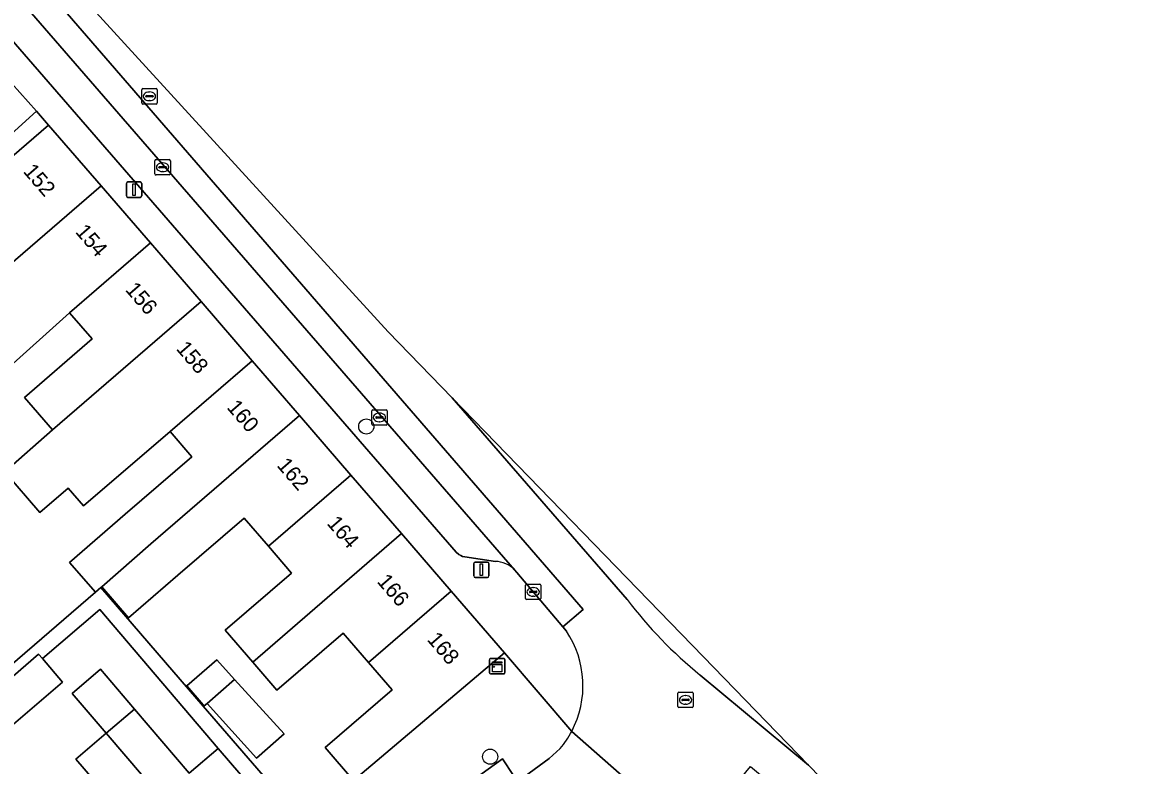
# Model space of a CAD drawing. Extents: x 161881 to 162523, y 381678 to 382381.
# Drawn here: x 162292.2 to 162365, y 381969.2 to 382017.3 of the extents above; entities that cross this region are included whole.
import ezdxf

# ---------------------------------------------------------------- set-up
doc = ezdxf.new("R2010")
doc.units = 0
for name, color, linetype in [('IMGEO_Boom', 7, 'Continuous'), ('IMGEO_Erf', 7, 'Continuous'), ('IMGEO_Kast', 7, 'Continuous'), ('IMGEO_Kolk', 7, 'Continuous'), ('IMGEO_Lichtmast', 7, 'Continuous'), ('IMGEO_Pand', 7, 'Continuous'), ('IMGEO_Pand_nummerreeks', 7, 'Continuous'), ('IMGEO_Parkeervlak_open', 7, 'Continuous'), ('IMGEO_Rijbaan_lokaal_gesloten', 7, 'Continuous'), ('IMGEO_Rijbaan_lokaal_open', 7, 'Continuous'), ('IMGEO_Rioolput', 7, 'Continuous'), ('IMGEO_Voetpad_open', 7, 'Continuous')]:
    doc.layers.add(name, color=color, linetype=linetype)

msp = doc.modelspace()

# ---------------------------------------------------------------- linework, layer by layer
at = {"layer": 'IMGEO_Boom'}
for centre in [(162314.479, 381991.125), (162322.501, 381969.752)]:
    msp.add_circle(centre, 0.489, dxfattribs=at)
at = {"layer": 'IMGEO_Erf'}
for points in [[(162291.417, 381975.628), (162296.949, 381980.401), (162295.272, 381982.33), (162298.868, 381985.456), (162303.176, 381989.169), (162301.777, 381990.792), (162296.169, 381985.978), (162295.174, 381987.137), (162293.338, 381985.561), (162291.079, 381988.192), (162294.156, 381990.911), (162292.348, 381993.009), (162296.731, 381996.786), (162295.266, 381998.486), (162290.967, 381994.621)], [(162292.088, 381966.633), (162295.619, 381962.502), (162297.478, 381964.09), (162299.159, 381965.527), (162295.682, 381969.596), (162297.638, 381971.267), (162295.433, 381973.846), (162297.264, 381975.409), (162299.468, 381972.83), (162303.014, 381968.681), (162304.897, 381970.29), (162297.224, 381979.274), (162293.506, 381976.098), (162294.812, 381974.571), (162291.175, 381971.46)]]:
    msp.add_lwpolyline(points, dxfattribs=at)
for points in [[(162309.634, 381981.633), (162308.138, 381983.369), (162306.563, 381985.197), (162302.275, 381981.502), (162299.079, 381978.748), (162297.352, 381980.751), (162297.298, 381980.704), (162303.518, 381973.503), (162310.436, 381965.492), (162313.652, 381968.207), (162311.813, 381970.336), (162316.149, 381974.073), (162314.626, 381975.841), (162312.982, 381977.748), (162308.692, 381974.051), (162307.124, 381975.871), (162305.344, 381977.936)], [(162309.163, 381971.228), (162307.377, 381969.654), (162304.178, 381973.19), (162303.982, 381973.036), (162303.921, 381973.106), (162302.861, 381974.336), (162304.805, 381976.012), (162305.953, 381974.752)]]:
    msp.add_lwpolyline(points, close=True, dxfattribs=at)
at = {"layer": 'IMGEO_Kast'}
for p, q in [((162322.46, 381975.185), (162322.46, 381976.026)), ((162322.46, 381976.026), (162322.46, 381975.185)), ((162322.535, 381976.11), (162323.376, 381976.11)), ((162323.376, 381976.11), (162322.535, 381976.11)), ((162323.46, 381976.035), (162323.46, 381975.194)), ((162323.46, 381975.194), (162323.46, 381976.035)), ((162323.385, 381975.11), (162322.544, 381975.11)), ((162322.544, 381975.11), (162323.385, 381975.11))]:
    msp.add_line(p, q, dxfattribs=at)
for points in [[(162322.655, 381975.9), (162323.255, 381975.9), (162323.255, 381975.815), (162322.655, 381975.815), (162322.655, 381975.9)], [(162322.655, 381975.725), (162323.255, 381975.725), (162323.255, 381975.236), (162322.655, 381975.236), (162322.655, 381975.725)]]:
    msp.add_lwpolyline(points, dxfattribs=at)
msp.add_circle((162322.739, 381975.574), 0.0377, dxfattribs=at)
for centre, start, end in [((162322.538, 381976.032), 92.4484, 184.28452), ((162322.538, 381976.032), 92.4484, 184.28452), ((162323.382, 381976.032), 2.4484, 94.28452), ((162323.382, 381976.032), 2.4484, 94.28452), ((162322.538, 381975.188), 182.4484, 274.28452), ((162322.538, 381975.188), 182.4484, 274.28452), ((162323.382, 381975.188), 272.4484, 4.28452), ((162323.382, 381975.188), 272.4484, 4.28452)]:
    msp.add_arc(centre, 0.0779, start, end, dxfattribs=at)
at = {"layer": 'IMGEO_Kolk'}
for p, q in [((162300.791, 382007.475), (162300.791, 382008.327)), ((162300.866, 382008.401), (162301.718, 382008.401)), ((162301.05, 382007.895), (162301.05, 382007.907)), ((162301.488, 382007.858), (162301.09, 382007.858)), ((162301.093, 382007.944), (162301.491, 382007.944)), ((162301.279, 382008.181), (162301.304, 382008.181)), ((162301.534, 382007.907), (162301.534, 382007.895)), ((162301.792, 382008.327), (162301.792, 382007.475)), ((162301.718, 382007.401), (162300.866, 382007.401)), ((162301.302, 382007.621), (162301.277, 382007.621)), ((162314.831, 381991.282), (162314.831, 381992.134)), ((162314.906, 381992.208), (162315.758, 381992.208)), ((162315.09, 381991.702), (162315.09, 381991.714)), ((162315.133, 381991.751), (162315.531, 381991.751)), ((162315.319, 381991.988), (162315.344, 381991.988)), ((162315.574, 381991.714), (162315.574, 381991.702)), ((162315.832, 381992.134), (162315.832, 381991.282)), ((162315.758, 381991.208), (162314.906, 381991.208)), ((162315.528, 381991.665), (162315.13, 381991.665)), ((162315.342, 381991.428), (162315.317, 381991.428)), ((162324.785, 381979.992), (162324.785, 381980.844)), ((162324.86, 381980.918), (162325.712, 381980.918)), ((162325.786, 381980.844), (162325.786, 381979.992)), ((162325.044, 381980.412), (162325.044, 381980.424)), ((162325.482, 381980.375), (162325.084, 381980.375)), ((162325.087, 381980.461), (162325.485, 381980.461)), ((162325.296, 381980.138), (162325.271, 381980.138)), ((162325.273, 381980.698), (162325.298, 381980.698)), ((162325.528, 381980.424), (162325.528, 381980.412)), ((162325.712, 381979.918), (162324.86, 381979.918))]:
    msp.add_line(p, q, dxfattribs=at)
for points in [[(162300.791, 382007.475), (162300.791, 382008.327)], [(162300.866, 382008.401), (162301.718, 382008.401)], [(162301.792, 382008.327), (162301.792, 382007.475)], [(162301.718, 382007.401), (162300.866, 382007.401)], [(162314.831, 381991.282), (162314.831, 381992.134)], [(162314.906, 381992.208), (162315.758, 381992.208)], [(162315.832, 381992.134), (162315.832, 381991.282)], [(162315.758, 381991.208), (162314.906, 381991.208)], [(162324.785, 381979.992), (162324.785, 381980.844)], [(162324.86, 381980.918), (162325.712, 381980.918)], [(162325.786, 381980.844), (162325.786, 381979.992)], [(162325.712, 381979.918), (162324.86, 381979.918)]]:
    msp.add_lwpolyline(points, dxfattribs=at)
for centre, radius, start, end in [((162300.868, 382008.325), 0.0765, 91.55205, 178.44795), ((162300.868, 382008.325), 0.0765, 91.55205, 178.44795), ((162301.09, 382007.904), 0.0403, 85.87752, 175.75265), ((162301.087, 382007.894), 0.0366, 178.93798, 274.71019), ((162301.491, 382007.901), 0.043, 264.86636, 352.45326), ((162301.495, 382007.906), 0.0386, 1.73085, 96.63898), ((162301.716, 382008.325), 0.0765, 1.55205, 88.44795), ((162301.716, 382008.325), 0.0765, 1.55205, 88.44795), ((162300.868, 382007.477), 0.0765, 181.55205, 268.44795), ((162300.868, 382007.477), 0.0765, 181.55205, 268.44795), ((162301.716, 382007.477), 0.0765, 271.55205, 358.44795), ((162301.716, 382007.477), 0.0765, 271.55205, 358.44795), ((162314.908, 381992.132), 0.0765, 91.55205, 178.44795), ((162314.908, 381992.132), 0.0765, 91.55205, 178.44795), ((162315.13, 381991.711), 0.0403, 85.87752, 175.75265), ((162315.127, 381991.701), 0.0366, 178.93798, 274.71019), ((162315.531, 381991.708), 0.043, 264.86636, 352.45326), ((162315.535, 381991.713), 0.0386, 1.73085, 96.63898), ((162315.756, 381992.132), 0.0765, 1.55205, 88.44795), ((162315.756, 381992.132), 0.0765, 1.55205, 88.44795), ((162314.908, 381991.284), 0.0765, 181.55205, 268.44795), ((162314.908, 381991.284), 0.0765, 181.55205, 268.44795), ((162315.756, 381991.284), 0.0765, 271.55205, 358.44795), ((162315.756, 381991.284), 0.0765, 271.55205, 358.44795), ((162324.862, 381980.842), 0.0765, 91.55205, 178.44795), ((162324.862, 381980.842), 0.0765, 91.55205, 178.44795), ((162325.71, 381980.842), 0.0765, 1.55205, 88.44795), ((162325.71, 381980.842), 0.0765, 1.55205, 88.44795), ((162325.084, 381980.421), 0.0403, 85.87752, 175.75265), ((162325.081, 381980.411), 0.0366, 178.93798, 274.71019), ((162325.485, 381980.418), 0.043, 264.86636, 352.45326), ((162325.489, 381980.423), 0.0386, 1.73085, 96.63898), ((162324.862, 381979.994), 0.0765, 181.55205, 268.44795), ((162324.862, 381979.994), 0.0765, 181.55205, 268.44795), ((162325.71, 381979.994), 0.0765, 271.55205, 358.44795), ((162325.71, 381979.994), 0.0765, 271.55205, 358.44795)]:
    msp.add_arc(centre, radius, start, end, dxfattribs=at)
for centre, major_axis, ratio, start_param, end_param in [((162301.278, 382007.901), (-0.387, 0.002), 0.722429, 4.712389, 7.853982), ((162301.303, 382007.901), (-0.39, 0.002), 0.717154, 1.570796, 4.712389), ((162315.318, 381991.708), (-0.387, 0.002), 0.722429, 4.712389, 7.853982), ((162315.343, 381991.708), (-0.39, 0.002), 0.717154, 1.570796, 4.712389), ((162325.272, 381980.418), (-0.387, 0.002), 0.722429, 4.712389, 7.853982), ((162325.297, 381980.418), (-0.39, 0.002), 0.717154, 1.570796, 4.712389)]:
    msp.add_ellipse(centre, major_axis=major_axis, ratio=ratio, start_param=start_param, end_param=end_param, dxfattribs=at)
at = {"layer": 'IMGEO_Lichtmast'}
for p, q in [((162298.948, 382006.049), (162298.948, 382006.849)), ((162298.948, 382006.849), (162298.948, 382006.049)), ((162299.048, 382006.949), (162299.838, 382006.949)), ((162299.838, 382006.949), (162299.048, 382006.949)), ((162299.938, 382006.849), (162299.938, 382006.049)), ((162299.938, 382006.049), (162299.938, 382006.849)), ((162299.838, 382005.949), (162299.048, 382005.949)), ((162299.048, 382005.949), (162299.838, 382005.949)), ((162321.433, 381981.448), (162321.433, 381982.248)), ((162321.433, 381982.248), (162321.433, 381981.448)), ((162321.533, 381982.348), (162322.323, 381982.348)), ((162322.323, 381982.348), (162321.533, 381982.348)), ((162322.423, 381982.248), (162322.423, 381981.448)), ((162322.423, 381981.448), (162322.423, 381982.248)), ((162322.323, 381981.348), (162321.533, 381981.348)), ((162321.533, 381981.348), (162322.323, 381981.348))]:
    msp.add_line(p, q, dxfattribs=at)
for points in [[(162299.368, 382006.824), (162299.518, 382006.824), (162299.518, 382006.074), (162299.368, 382006.074), (162299.368, 382006.824)], [(162321.853, 381982.223), (162322.003, 381982.223), (162322.003, 381981.473), (162321.853, 381981.473), (162321.853, 381982.223)]]:
    msp.add_lwpolyline(points, dxfattribs=at)
for centre, start, end in [((162299.048, 382006.849), 90, 180), ((162299.048, 382006.849), 90, 180), ((162299.838, 382006.849), 0, 90), ((162299.838, 382006.849), 360, 90), ((162299.048, 382006.049), 180, 270), ((162299.048, 382006.049), 180, 270), ((162299.838, 382006.049), 270, 0), ((162299.838, 382006.049), 270, 0), ((162321.533, 381982.248), 90, 180), ((162321.533, 381982.248), 90, 180), ((162322.323, 381982.248), 0, 90), ((162322.323, 381982.248), 360, 90), ((162321.533, 381981.448), 180, 270), ((162321.533, 381981.448), 180, 270), ((162322.323, 381981.448), 270, 0), ((162322.323, 381981.448), 270, 0)]:
    msp.add_arc(centre, 0.1, start, end, dxfattribs=at)
at = {"layer": 'IMGEO_Pand'}
for points in [[(162293.123, 382011.527), (162289.864, 382015.146), (162289.665, 382015.367), (162280.21, 382007.031), (162280.509, 382006.7), (162282.11, 382004.926), (162286.241, 382008.654), (162287.901, 382006.815)], [(162297.305, 382006.707), (162293.913, 382010.632), (162288.664, 382006.109), (162290.176, 382004.355), (162288.69, 382003.074), (162286.867, 382001.503), (162286.791, 382001.43), (162286.72, 382001.352), (162286.655, 382001.269), (162286.725, 381999.54), (162287.695, 381998.414), (162289.533, 382000)], [(162297.305, 382006.707), (162289.533, 382000), (162287.695, 381998.414), (162289.349, 381996.494), (162290.967, 381994.621), (162295.266, 381998.486), (162297.02, 382000), (162300.503, 382003.006)], [(162303.78, 381999.214), (162300.503, 382003.006), (162297.02, 382000), (162295.266, 381998.486), (162296.731, 381996.786), (162292.348, 381993.009), (162294.156, 381990.911)], [(162303.78, 381999.214), (162294.156, 381990.911), (162291.079, 381988.192), (162293.338, 381985.561), (162295.174, 381987.137), (162296.169, 381985.978), (162301.777, 381990.792), (162307.093, 381995.38)], [(162310.163, 381991.827), (162307.093, 381995.38), (162301.777, 381990.792), (162303.176, 381989.169), (162298.868, 381985.456), (162295.272, 381982.33), (162296.949, 381980.401), (162297.298, 381980.704), (162297.352, 381980.751), (162300.537, 381983.519)], [(162313.485, 381987.983), (162310.163, 381991.827), (162300.537, 381983.519), (162297.352, 381980.751), (162299.079, 381978.748), (162302.275, 381981.502), (162306.563, 381985.197), (162308.138, 381983.369)], [(162307.124, 381975.871), (162316.763, 381984.19), (162313.485, 381987.983), (162308.138, 381983.369), (162309.634, 381981.633), (162305.344, 381977.936)], [(162307.124, 381975.871), (162308.692, 381974.051), (162312.982, 381977.748), (162314.626, 381975.841), (162319.982, 381980.464), (162316.763, 381984.19)], [(162323.438, 381976.466), (162319.982, 381980.464), (162314.626, 381975.841), (162316.149, 381974.073), (162311.813, 381970.336), (162313.652, 381968.207)], [(162294.812, 381974.571), (162293.506, 381976.098), (162293.265, 381976.38), (162289.627, 381973.269), (162291.175, 381971.46)], [(162303.982, 381973.036), (162304.178, 381973.19), (162305.953, 381974.752), (162304.805, 381976.012), (162302.861, 381974.336), (162303.921, 381973.106)], [(162297.264, 381975.409), (162295.433, 381973.846), (162297.638, 381971.267), (162299.468, 381972.83)], [(162309.163, 381971.228), (162305.953, 381974.752), (162304.178, 381973.19), (162307.377, 381969.654)], [(162306.36, 381968.577), (162304.897, 381970.29), (162303.014, 381968.681), (162299.468, 381972.83), (162297.638, 381971.267), (162305.899, 381961.607), (162309.608, 381964.776)], [(162297.638, 381971.267), (162295.682, 381969.596), (162299.159, 381965.527), (162297.478, 381964.09), (162302.261, 381958.498), (162305.899, 381961.607)]]:
    msp.add_lwpolyline(points, close=True, dxfattribs=at)
at = {"layer": 'IMGEO_Parkeervlak_open'}
for points in [[(162324.071, 381981.856), (162275.084, 382038.275), (162273.954, 382039.576)], [(162273.06, 382037.429), (162273.659, 382036.738), (162320.292, 381982.981), (162320.465, 381982.84), (162320.595, 381982.766), (162320.715, 381982.716), (162320.856, 381982.677), (162322.836, 381982.394)], [(162324.01, 381968.526), (162323.289, 381969.605), (162281.904, 381939.805), (162282.623, 381938.734)]]:
    msp.add_lwpolyline(points, dxfattribs=at)
msp.add_arc((162322.781, 381980.581), 1.814, 44.66719, 88.25427, dxfattribs=at)
at = {"layer": 'IMGEO_Rijbaan_lokaal_gesloten'}
msp.add_lwpolyline([(162324.071, 381981.856), (162324.227, 381981.677), (162327.205, 381978.154), (162328.522, 381979.28), (162276.287, 382039.572), (162275.851, 382040.075), (162262.315, 382053.78), (162241.416, 382072.435), (162208.443, 382099.25), (162207.363, 382097.906), (162208.292, 382097.099), (162229.73, 382079.712), (162240.386, 382071.297), (162261.12, 382052.791), (162271.925, 382041.627), (162273.852, 382039.689), (162273.954, 382039.576), (162275.084, 382038.275)], close=True, dxfattribs=at)
for points in [[(162320.032, 381992.987), (162331.362, 381979.927)], [(162336.093, 381975.038), (162343.107, 381969.212), (162336.285, 381976.241), (162320.032, 381992.987)]]:
    msp.add_lwpolyline(points, dxfattribs=at)
msp.add_arc((162354.43, 381997.516), 29.009, 217.32499, 230.79312, dxfattribs=at)
at = {"layer": 'IMGEO_Rijbaan_lokaal_open'}
for points in [[(162320.032, 381992.987), (162315.901, 381997.243), (162288.411, 382027.273), (162270.13, 382047.243), (162234.087, 382079.656), (162208.802, 382099.68), (162208.443, 382099.25), (162241.416, 382072.435), (162262.315, 382053.78), (162275.851, 382040.075), (162276.287, 382039.572), (162328.522, 381979.28), (162327.205, 381978.154), (162327.438, 381977.88)], [(162331.362, 381979.927), (162320.032, 381992.987)], [(162338.096, 381967.916), (162338.251, 381967.787), (162339.352, 381969.106), (162376.704, 381938.084), (162377.551, 381939.142), (162378.151, 381939.893), (162347.686, 381964.494), (162343.107, 381969.212), (162336.093, 381975.038)], [(162327.035, 381970.281), (162326.325, 381969.625), (162324.695, 381968.444), (162323.401, 381967.499), (162305.988, 381954.94), (162294.59, 381946.712), (162297.014, 381943.348), (162299.261, 381944.97), (162300.084, 381945.595), (162306.235, 381950.005), (162306.701, 381950.389), (162308.296, 381951.542), (162326.207, 381964.389), (162330.083, 381967.219), (162331.386, 381968.216), (162327.78, 381971.392)], [(162327.78, 381971.392), (162331.386, 381968.216)]]:
    msp.add_lwpolyline(points, dxfattribs=at)
for centre, radius, start, end in [((162354.43, 381997.516), 29.009, 217.32499, 230.79312), ((162322.164, 381974.349), 6.347, 332.23211, 33.80274), ((162322.169, 381974.349), 6.343, 320.10259, 332.2084)]:
    msp.add_arc(centre, radius, start, end, dxfattribs=at)
at = {"layer": 'IMGEO_Rioolput'}
for p, q in [((162299.937, 382012.067), (162299.937, 382012.919)), ((162300.012, 382012.993), (162300.864, 382012.993)), ((162300.938, 382012.919), (162300.938, 382012.067)), ((162300.196, 382012.487), (162300.196, 382012.499)), ((162300.634, 382012.45), (162300.236, 382012.45)), ((162300.239, 382012.536), (162300.637, 382012.536)), ((162300.448, 382012.213), (162300.423, 382012.213)), ((162300.425, 382012.773), (162300.45, 382012.773)), ((162300.68, 382012.499), (162300.68, 382012.487)), ((162300.864, 382011.993), (162300.012, 382011.993)), ((162334.649, 381973.002), (162334.649, 381973.854)), ((162334.724, 381973.928), (162335.576, 381973.928)), ((162335.137, 381973.708), (162335.162, 381973.708)), ((162335.65, 381973.854), (162335.65, 381973.002)), ((162335.576, 381972.928), (162334.724, 381972.928)), ((162334.908, 381973.422), (162334.908, 381973.434)), ((162335.346, 381973.385), (162334.948, 381973.385)), ((162334.951, 381973.471), (162335.349, 381973.471)), ((162335.16, 381973.148), (162335.135, 381973.148)), ((162335.392, 381973.434), (162335.392, 381973.422))]:
    msp.add_line(p, q, dxfattribs=at)
for points in [[(162299.937, 382012.067), (162299.937, 382012.919)], [(162300.012, 382012.993), (162300.864, 382012.993)], [(162300.938, 382012.919), (162300.938, 382012.067)], [(162300.864, 382011.993), (162300.012, 382011.993)], [(162334.649, 381973.002), (162334.649, 381973.854)], [(162334.724, 381973.928), (162335.576, 381973.928)], [(162335.65, 381973.854), (162335.65, 381973.002)], [(162335.576, 381972.928), (162334.724, 381972.928)]]:
    msp.add_lwpolyline(points, dxfattribs=at)
for centre, radius, start, end in [((162300.014, 382012.917), 0.0765, 91.55205, 178.44795), ((162300.014, 382012.917), 0.0765, 91.55205, 178.44795), ((162300.862, 382012.917), 0.0765, 1.55205, 88.44795), ((162300.862, 382012.917), 0.0765, 1.55205, 88.44795), ((162300.236, 382012.496), 0.0403, 85.87752, 175.75265), ((162300.233, 382012.486), 0.0366, 178.93798, 274.71019), ((162300.637, 382012.493), 0.043, 264.86636, 352.45326), ((162300.641, 382012.498), 0.0386, 1.73085, 96.63898), ((162300.014, 382012.069), 0.0765, 181.55205, 268.44795), ((162300.014, 382012.069), 0.0765, 181.55205, 268.44795), ((162300.862, 382012.069), 0.0765, 271.55205, 358.44795), ((162300.862, 382012.069), 0.0765, 271.55205, 358.44795), ((162334.726, 381973.852), 0.0765, 91.55205, 178.44795), ((162334.726, 381973.852), 0.0765, 91.55205, 178.44795), ((162335.574, 381973.852), 0.0765, 1.55205, 88.44795), ((162335.574, 381973.852), 0.0765, 1.55205, 88.44795), ((162334.726, 381973.004), 0.0765, 181.55205, 268.44795), ((162334.726, 381973.004), 0.0765, 181.55205, 268.44795), ((162334.948, 381973.431), 0.0403, 85.87752, 175.75265), ((162334.945, 381973.421), 0.0366, 178.93798, 274.71019), ((162335.349, 381973.428), 0.043, 264.86636, 352.45326), ((162335.353, 381973.433), 0.0386, 1.73085, 96.63898), ((162335.574, 381973.004), 0.0765, 271.55205, 358.44795), ((162335.574, 381973.004), 0.0765, 271.55205, 358.44795)]:
    msp.add_arc(centre, radius, start, end, dxfattribs=at)
for centre, major_axis, ratio, start_param, end_param in [((162300.424, 382012.493), (-0.387, 0.002), 0.722429, 4.712389, 7.853982), ((162300.449, 382012.493), (-0.39, 0.002), 0.717154, 1.570796, 4.712389), ((162335.136, 381973.428), (-0.387, 0.002), 0.722429, 4.712389, 7.853982), ((162335.161, 381973.428), (-0.39, 0.002), 0.717154, 1.570796, 4.712389)]:
    msp.add_ellipse(centre, major_axis=major_axis, ratio=ratio, start_param=start_param, end_param=end_param, dxfattribs=at)
at = {"layer": 'IMGEO_Voetpad_open'}
for points in [[(162322.836, 381982.394), (162320.856, 381982.677), (162320.715, 381982.716), (162320.595, 381982.766), (162320.465, 381982.84), (162320.292, 381982.981), (162273.659, 382036.738)], [(162289.864, 382015.146), (162293.123, 382011.527), (162293.913, 382010.632), (162297.305, 382006.707), (162300.503, 382003.006), (162303.78, 381999.214), (162307.093, 381995.38), (162310.163, 381991.827), (162313.485, 381987.983), (162316.763, 381984.19), (162319.982, 381980.464), (162323.438, 381976.466), (162327.78, 381971.392)], [(162288.664, 382006.109), (162293.913, 382010.632), (162293.123, 382011.527), (162287.901, 382006.815)], [(162327.438, 381977.88), (162327.205, 381978.154), (162324.227, 381981.677), (162324.071, 381981.856)], [(162327.78, 381971.392), (162323.438, 381976.466), (162313.652, 381968.207), (162310.436, 381965.492), (162309.608, 381964.776), (162305.899, 381961.607), (162302.261, 381958.498), (162298.647, 381955.409), (162294.831, 381952.149), (162290.982, 381949.318), (162287.017, 381946.401), (162283.109, 381943.527), (162279.505, 381940.876), (162269.88, 381933.866), (162266.289, 381931.292), (162262.074, 381928.27), (162258.131, 381925.444), (162253.882, 381922.398), (162249.658, 381919.37), (162248.583, 381918.595), (162228.211, 381903.922), (162225.828, 381902.52)], [(162324.695, 381968.444), (162326.325, 381969.625), (162327.035, 381970.281)], [(162281.904, 381939.805), (162323.289, 381969.605), (162324.01, 381968.526)]]:
    msp.add_lwpolyline(points, dxfattribs=at)
msp.add_lwpolyline([(162303.518, 381973.503), (162297.298, 381980.704), (162296.949, 381980.401), (162291.417, 381975.628), (162289.3, 381973.964), (162286.103, 381971.231), (162286.327, 381970.966), (162286.582, 381970.665), (162289.627, 381973.269), (162293.265, 381976.38), (162293.506, 381976.098), (162297.224, 381979.274), (162304.897, 381970.29), (162306.36, 381968.577), (162309.608, 381964.776), (162310.436, 381965.492)], close=True, dxfattribs=at)
for centre, radius, start, end in [((162322.781, 381980.581), 1.814, 44.66719, 88.25427), ((162322.164, 381974.349), 6.347, 332.23211, 33.80274), ((162322.169, 381974.349), 6.343, 320.10259, 332.2084)]:
    msp.add_arc(centre, radius, start, end, dxfattribs=at)

# ---------------------------------------------------------------- texts
at = {"layer": 'IMGEO_Pand_nummerreeks'}
for s, rotation, p in [('152', 310.79438, (162292.218, 382007.61)), ('154', 310.79456, (162295.594, 382003.7)), ('156', 310.79227, (162298.83, 381999.952)), ('158', 310.7957, (162302.124, 381996.133)), ('160', 310.79438, (162305.4, 381992.336)), ('162', 310.79438, (162308.639, 381988.583)), ('164', 310.7957, (162311.885, 381984.824)), ('166', 310.7957, (162315.128, 381981.066)), ('168', 310.79438, (162318.372, 381977.305))]:
    msp.add_text(s, height=1, rotation=rotation, dxfattribs=at).set_placement(p)

doc.saveas('drawing.dxf')
